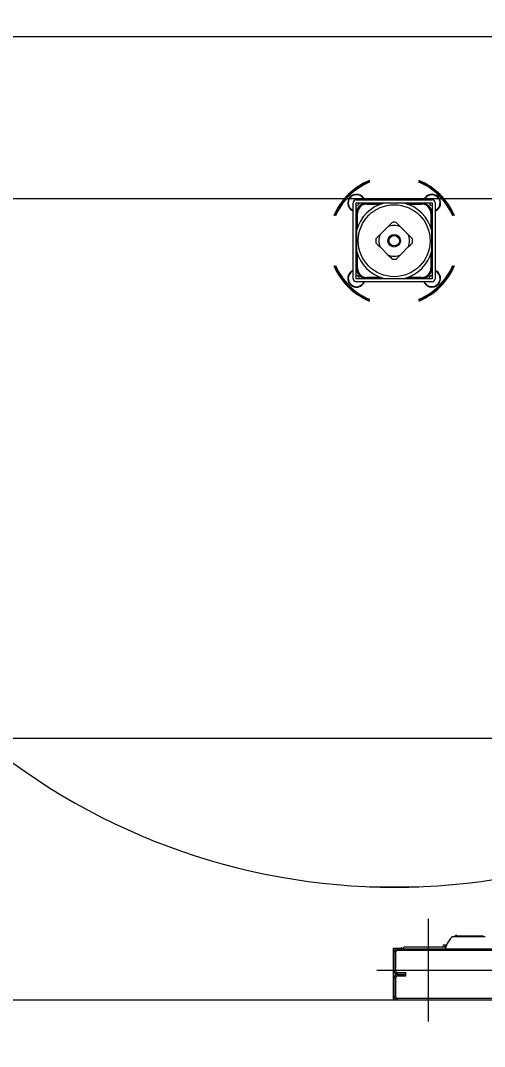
# Model space of a CAD drawing. Extents: x -264205 to -263659, y -1242401 to -1241986.
# Drawn here: x -263831.661 to -263831.231, y -1242088.242 to -1242087.293 of the extents above; entities that cross this region are included whole.
import ezdxf

# ---------------------------------------------------------------- set-up
doc = ezdxf.new("R2010")
doc.units = 0
for name, color, linetype in [('HESCON_OSI_STAVBY_KFA', 7, 'Continuous'), ('PROJEKT_OBRUBNIKY_KOMUNIKACIE', 7, 'Continuous'), ('SITUACIA_DSP_2D', 7, 'Continuous')]:
    doc.layers.add(name, color=color, linetype=linetype)

msp = doc.modelspace()

# ---------------------------------------------------------------- linework, layer by layer
at = {"layer": 'HESCON_OSI_STAVBY_KFA'}
msp.add_line((-263792.65279, -1242087.95724), (-263911.52279, -1242087.95724), dxfattribs=at)
at = {"layer": 'PROJEKT_OBRUBNIKY_KOMUNIKACIE'}
msp.add_lwpolyline([(-263794.89278, -1242227.38224), (-263808.96776, -1242241.45725), (-263894.96779, -1242241.45725), (-263909.04274, -1242227.38224), (-263909.04274, -1242196.33267), (-263914.14281, -1242196.33267), (-263914.14281, -1242132.43268), (-263909.04274, -1242132.43268), (-263909.04274, -1242101.38224), (-263894.96779, -1242087.30722), (-263808.96776, -1242087.30722), (-263794.89278, -1242101.38224), (-263794.89278, -1242227.38224)], dxfattribs=at)
at = {"layer": 'SITUACIA_DSP_2D'}
for p, q in [((-263894.96779, -1242087.30724), (-263808.96779, -1242087.30724)), ((-263894.58094, -1242087.45724), (-263809.35464, -1242087.45724)), ((-263831.35274, -1242087.53158), (-263831.35274, -1242087.46128)), ((-263831.34989, -1242087.45843), (-263831.27959, -1242087.45843)), ((-263831.34989, -1242087.53158), (-263831.34989, -1242087.46128)), ((-263831.34989, -1242087.46128), (-263831.27959, -1242087.46128)), ((-263831.34732, -1242087.4629), (-263831.34729, -1242087.46128)), ((-263831.3429, -1242087.4571), (-263831.34396, -1242087.45579)), ((-263831.3422, -1242087.45843), (-263831.3429, -1242087.4571)), ((-263831.34207, -1242087.46128), (-263831.34207, -1242087.46171)), ((-263831.3416, -1242087.46163), (-263831.3416, -1242087.46128)), ((-263831.34015, -1242087.46152), (-263831.34015, -1242087.46247)), ((-263831.32427, -1242087.46152), (-263831.34015, -1242087.46152)), ((-263831.3184, -1242087.46152), (-263831.32411, -1242087.46152)), ((-263831.31307, -1242087.46152), (-263831.3184, -1242087.46152)), ((-263831.30788, -1242087.46152), (-263831.31307, -1242087.46152)), ((-263831.30537, -1242087.46152), (-263831.30788, -1242087.46152)), ((-263831.28933, -1242087.46152), (-263831.30521, -1242087.46152)), ((-263831.28933, -1242087.46247), (-263831.28933, -1242087.46152)), ((-263831.28788, -1242087.46128), (-263831.28788, -1242087.46163)), ((-263831.28741, -1242087.46158), (-263831.28741, -1242087.46128)), ((-263831.28741, -1242087.46171), (-263831.28741, -1242087.46158)), ((-263831.28242, -1242087.46128), (-263831.28156, -1242087.46361)), ((-263831.27959, -1242087.46128), (-263831.27959, -1242087.53158)), ((-263831.27674, -1242087.46128), (-263831.27674, -1242087.53158)), ((-263831.34989, -1242087.46413), (-263831.34971, -1242087.46424)), ((-263831.34951, -1242087.4691), (-263831.34989, -1242087.46909)), ((-263831.34989, -1242087.46957), (-263831.34954, -1242087.46957)), ((-263831.34971, -1242087.46424), (-263831.34732, -1242087.4629)), ((-263831.34965, -1242087.47102), (-263831.34965, -1242087.48689)), ((-263831.34965, -1242087.47102), (-263831.3487, -1242087.47102)), ((-263831.34946, -1242087.46909), (-263831.34951, -1242087.4691)), ((-263831.3487, -1242087.48405), (-263831.3487, -1242087.47102)), ((-263831.34015, -1242087.46247), (-263831.32712, -1242087.46247)), ((-263831.30236, -1242087.46247), (-263831.28933, -1242087.46247)), ((-263831.28156, -1242087.46361), (-263831.27959, -1242087.46394)), ((-263831.28078, -1242087.47102), (-263831.28078, -1242087.48405)), ((-263831.28078, -1242087.47102), (-263831.27983, -1242087.47102)), ((-263831.27959, -1242087.46909), (-263831.28002, -1242087.46909)), ((-263831.27994, -1242087.46957), (-263831.27959, -1242087.46957)), ((-263831.27983, -1242087.48689), (-263831.27983, -1242087.47102)), ((-263831.31654, -1242087.47942), (-263831.31847, -1242087.48135)), ((-263831.31098, -1242087.48137), (-263831.31294, -1242087.47942)), ((-263831.34965, -1242087.48706), (-263831.34965, -1242087.48957)), ((-263831.34965, -1242087.48957), (-263831.34965, -1242087.49476)), ((-263831.32053, -1242087.48341), (-263831.32776, -1242087.49064)), ((-263831.31847, -1242087.48135), (-263831.32053, -1242087.48341)), ((-263831.30895, -1242087.48341), (-263831.31098, -1242087.48137)), ((-263831.30172, -1242087.49064), (-263831.30895, -1242087.48341)), ((-263831.27983, -1242087.48957), (-263831.27983, -1242087.48706)), ((-263831.27983, -1242087.49487), (-263831.27983, -1242087.48957)), ((-263831.34965, -1242087.49476), (-263831.34965, -1242087.50009)), ((-263831.32979, -1242087.49267), (-263831.33174, -1242087.49462)), ((-263831.33174, -1242087.49823), (-263831.32982, -1242087.50016)), ((-263831.32776, -1242087.49064), (-263831.32979, -1242087.49267)), ((-263831.29966, -1242087.4927), (-263831.30172, -1242087.49064)), ((-263831.29969, -1242087.50018), (-263831.29774, -1242087.49823)), ((-263831.29774, -1242087.49462), (-263831.29966, -1242087.4927)), ((-263831.27983, -1242087.50009), (-263831.27983, -1242087.49487)), ((-263831.34965, -1242087.50009), (-263831.34965, -1242087.5058)), ((-263831.34965, -1242087.50596), (-263831.34965, -1242087.52184)), ((-263831.3487, -1242087.52184), (-263831.3487, -1242087.50881)), ((-263831.32982, -1242087.50016), (-263831.32776, -1242087.50222)), ((-263831.32776, -1242087.50222), (-263831.32053, -1242087.50945)), ((-263831.32053, -1242087.50945), (-263831.31849, -1242087.51148)), ((-263831.31101, -1242087.5115), (-263831.30895, -1242087.50945)), ((-263831.30895, -1242087.50945), (-263831.30172, -1242087.50222)), ((-263831.30172, -1242087.50222), (-263831.29969, -1242087.50018)), ((-263831.28078, -1242087.50881), (-263831.28078, -1242087.52184)), ((-263831.27983, -1242087.5058), (-263831.27983, -1242087.50009)), ((-263831.27983, -1242087.52184), (-263831.27983, -1242087.50596)), ((-263831.31849, -1242087.51148), (-263831.31654, -1242087.51343)), ((-263831.31294, -1242087.51343), (-263831.31101, -1242087.5115)), ((-263831.34954, -1242087.52329), (-263831.34989, -1242087.52329)), ((-263831.34989, -1242087.52376), (-263831.34946, -1242087.52376)), ((-263831.34965, -1242087.52184), (-263831.3487, -1242087.52184)), ((-263831.28078, -1242087.52184), (-263831.27983, -1242087.52184)), ((-263831.28002, -1242087.52376), (-263831.27959, -1242087.52376)), ((-263831.27959, -1242087.52329), (-263831.27994, -1242087.52329)), ((-263831.27541, -1242087.52459), (-263831.27674, -1242087.52389)), ((-263831.2741, -1242087.52565), (-263831.27541, -1242087.52459)), ((-263831.3494, -1242087.52863), (-263831.34989, -1242087.52885)), ((-263831.27959, -1242087.53158), (-263831.34989, -1242087.53158)), ((-263831.27959, -1242087.53443), (-263831.34989, -1242087.53443)), ((-263831.34717, -1242087.53023), (-263831.3494, -1242087.52863)), ((-263831.34731, -1242087.53158), (-263831.34717, -1242087.53023)), ((-263831.34207, -1242087.53114), (-263831.34207, -1242087.53158)), ((-263831.3416, -1242087.53158), (-263831.3416, -1242087.53123)), ((-263831.32712, -1242087.53039), (-263831.34015, -1242087.53039)), ((-263831.34015, -1242087.53134), (-263831.34015, -1242087.53039)), ((-263831.34015, -1242087.53134), (-263831.32427, -1242087.53134)), ((-263831.32411, -1242087.53134), (-263831.3184, -1242087.53134)), ((-263831.3184, -1242087.53134), (-263831.31318, -1242087.53134)), ((-263831.31318, -1242087.53134), (-263831.30788, -1242087.53134)), ((-263831.30788, -1242087.53134), (-263831.30537, -1242087.53134)), ((-263831.30521, -1242087.53134), (-263831.28933, -1242087.53134)), ((-263831.28933, -1242087.53039), (-263831.30236, -1242087.53039)), ((-263831.28933, -1242087.53039), (-263831.28933, -1242087.53134)), ((-263831.28788, -1242087.53123), (-263831.28788, -1242087.53158)), ((-263831.28741, -1242087.53158), (-263831.28741, -1242087.53114)), ((-263831.28623, -1242087.53542), (-263831.28676, -1242087.53443)), ((-263831.27992, -1242087.52862), (-263831.28224, -1242087.53008)), ((-263831.28224, -1242087.53008), (-263831.28218, -1242087.53158)), ((-263831.27959, -1242087.52879), (-263831.27992, -1242087.52862)), ((-263831.2918, -1242088.09493), (-263831.33768, -1242088.09493)), ((-263831.28339, -1242088.12438), (-263831.28339, -1242088.21938)), ((-263831.26031, -1242088.14053), (-263831.23048, -1242088.14053)), ((-263831.25916, -1242088.14053), (-263831.25882, -1242088.14034)), ((-263831.25882, -1242088.14034), (-263831.25818, -1242088.14021)), ((-263831.23358, -1242088.14021), (-263831.25818, -1242088.14021)), ((-263831.25755, -1242088.13987), (-263831.25765, -1242088.14021)), ((-263831.25727, -1242088.13909), (-263831.25755, -1242088.13987)), ((-263831.23261, -1242088.14021), (-263831.23358, -1242088.14021)), ((-263831.23261, -1242088.14021), (-263831.23196, -1242088.14034)), ((-263831.23196, -1242088.14034), (-263831.23163, -1242088.14053)), ((-263831.31521, -1242088.15145), (-263831.30762, -1242088.15145)), ((-263831.31521, -1242088.19943), (-263831.31521, -1242088.15145)), ((-263831.31474, -1242088.15478), (-263831.31332, -1242088.15478)), ((-263831.31474, -1242088.17283), (-263831.31474, -1242088.15478)), ((-263831.31332, -1242088.17283), (-263831.31332, -1242088.15478)), ((-263831.31189, -1242088.15335), (-263831.31189, -1242088.15193)), ((-263831.31189, -1242088.15193), (-263831.22259, -1242088.15193)), ((-263831.31189, -1242088.15335), (-263831.22259, -1242088.15335)), ((-263831.30762, -1242088.15193), (-263831.30762, -1242088.1505)), ((-263831.30572, -1242088.15193), (-263831.30572, -1242088.1505)), ((-263831.26691, -1242088.1505), (-263831.30572, -1242088.1505)), ((-263831.26689, -1242088.15041), (-263831.26985, -1242088.15041)), ((-263831.26855, -1242088.1486), (-263831.26978, -1242088.1486)), ((-263831.26856, -1242088.14901), (-263831.26857, -1242088.14946)), ((-263831.26857, -1242088.14946), (-263831.26787, -1242088.14946)), ((-263831.26855, -1242088.1486), (-263831.26856, -1242088.14901)), ((-263831.26855, -1242088.1486), (-263831.26785, -1242088.1486)), ((-263831.26787, -1242088.14946), (-263831.26786, -1242088.14901)), ((-263831.26786, -1242088.14901), (-263831.26785, -1242088.1486)), ((-263831.26629, -1242088.1486), (-263831.26785, -1242088.1486)), ((-263831.33089, -1242088.17188), (-263830.96774, -1242088.17188)), ((-263831.31332, -1242088.17283), (-263831.31474, -1242088.17283)), ((-263831.31189, -1242088.17568), (-263831.31189, -1242088.17425)), ((-263831.30382, -1242088.17425), (-263831.31189, -1242088.17425)), ((-263831.30382, -1242088.17568), (-263831.30382, -1242088.17425)), ((-263831.31474, -1242088.17853), (-263831.31332, -1242088.17853)), ((-263831.31474, -1242088.19658), (-263831.31474, -1242088.17853)), ((-263831.31332, -1242088.19658), (-263831.31332, -1242088.17853)), ((-263831.31189, -1242088.1771), (-263831.31189, -1242088.17568)), ((-263831.31189, -1242088.17568), (-263831.30382, -1242088.17568)), ((-263831.30382, -1242088.17568), (-263831.31189, -1242088.17568)), ((-263831.31189, -1242088.1771), (-263831.30382, -1242088.1771)), ((-263831.30382, -1242088.1771), (-263831.30382, -1242088.17568)), ((-263831.31521, -1242088.19943), (-263831.82937, -1242088.19943)), ((-263831.31189, -1242088.19943), (-263831.31521, -1242088.19943)), ((-263831.31332, -1242088.19658), (-263831.31474, -1242088.19658)), ((-263831.31189, -1242088.19943), (-263831.31189, -1242088.198)), ((-263831.22259, -1242088.198), (-263831.31189, -1242088.198)), ((-263831.22259, -1242088.19943), (-263831.31189, -1242088.19943))]:
    msp.add_line(p, q, dxfattribs=at)
for radius in [0.0333, 0.0058, 0.00485]:
    msp.add_circle((-263831.31474, -1242087.49643), radius, dxfattribs=at)
for centre, radius, start, end in [((-263831.31474, -1242087.49643), 0.5985, 54.56502, 305.43498), ((-263831.31474, -1242087.49643), 0.06033, 112.35319, 157.6468), ((-263831.31474, -1242087.49643), 0.05938, 112.73067, 157.26932), ((-263831.31474, -1242087.49643), 0.0589, 112.92441, 157.0756), ((-263831.31474, -1242087.49643), 0.06033, 22.3532, 67.64681), ((-263831.31474, -1242087.49643), 0.05938, 45.00001, 67.26933), ((-263831.31474, -1242087.49643), 0.0589, 45.00001, 67.07559), ((-263831.34967, -1242087.4615), 0.00807, 45.00001, 247.66306), ((-263831.34967, -1242087.4615), 0.0076, 23.81633, 209.14976), ((-263831.34989, -1242087.46128), 0.00285, 90, 180), ((-263831.31474, -1242087.49643), 0.03615, 105.02023, 164.97979), ((-263831.34015, -1242087.47102), 0.0095, 90, 180), ((-263831.31474, -1242087.49643), 0.03615, 15.02021, 74.97977), ((-263831.28933, -1242087.47102), 0.0095, 0, 90), ((-263831.27981, -1242087.4615), 0.00807, 45.00001, 157.66306), ((-263831.27981, -1242087.4615), 0.0076, 293.81631, 156.18367), ((-263831.27959, -1242087.46128), 0.00285, 0, 90), ((-263831.27981, -1242087.4615), 0.00807, 292.33694, 45.00001), ((-263831.31474, -1242087.49643), 0.0589, 22.9244, 45.00001), ((-263831.31474, -1242087.49643), 0.05938, 22.73068, 45.00001), ((-263831.34967, -1242087.4615), 0.0076, 209.14976, 246.18369), ((-263831.34015, -1242087.47102), 0.00855, 90, 180), ((-263831.28933, -1242087.47102), 0.00855, 0, 90), ((-263831.31474, -1242087.49643), 0.0171, 83.94245, 96.05755), ((-263831.31474, -1242087.49643), 0.01425, 66.03949, 113.96051), ((-263831.31474, -1242087.49643), 0.0171, 173.94245, 186.05755), ((-263831.31474, -1242087.49643), 0.01425, 156.03947, 203.96053), ((-263831.31474, -1242087.49643), 0.01425, 336.03947, 23.96053), ((-263831.31474, -1242087.49643), 0.0171, 353.94245, 6.05755), ((-263831.31474, -1242087.49643), 0.03615, 195.02021, 254.97977), ((-263831.31474, -1242087.49643), 0.01425, 246.03949, 293.96051), ((-263831.31474, -1242087.49643), 0.03615, 285.02023, 344.97979), ((-263831.31474, -1242087.49643), 0.0171, 263.94245, 276.05755), ((-263831.31474, -1242087.49643), 0.06033, 202.3532, 247.64681), ((-263831.31474, -1242087.49643), 0.05938, 202.73068, 247.26933), ((-263831.31474, -1242087.49643), 0.0589, 202.9244, 247.07559), ((-263831.34967, -1242087.53136), 0.00807, 112.33694, 337.66306), ((-263831.34967, -1242087.53136), 0.0076, 144.35446, 336.18367), ((-263831.34967, -1242087.53136), 0.0076, 113.81631, 144.35446), ((-263831.34015, -1242087.52184), 0.0095, 180, 270), ((-263831.34015, -1242087.52184), 0.00855, 180, 270), ((-263831.31474, -1242087.49643), 0.06033, 292.35319, 337.6468), ((-263831.31474, -1242087.49643), 0.0589, 292.92441, 337.0756), ((-263831.31474, -1242087.49643), 0.05938, 292.73067, 337.26932), ((-263831.28933, -1242087.52184), 0.00855, 270, 0), ((-263831.28933, -1242087.52184), 0.0095, 270, 0), ((-263831.27981, -1242087.53136), 0.00807, 202.33694, 45.00001), ((-263831.27981, -1242087.53136), 0.0076, 212.31925, 66.18369), ((-263831.34989, -1242087.53158), 0.00285, 180, 270), ((-263831.27959, -1242087.53158), 0.00285, 270, 0), ((-263831.24858, -1242088.15547), 0.019, 128.12879, 169.24413), ((-263831.31189, -1242088.15478), 0.00285, 90, 180), ((-263831.31189, -1242088.15478), 0.00142, 90, 180), ((-263831.26976, -1242088.15041), 0.000095, 180, 270), ((-263831.31189, -1242088.17283), 0.00285, 180, 270), ((-263831.31189, -1242088.17283), 0.00143, 180, 270), ((-263831.31189, -1242088.17853), 0.00285, 90, 180), ((-263831.31189, -1242088.17853), 0.00143, 90, 180), ((-263831.31189, -1242088.19658), 0.00285, 180, 270), ((-263831.31189, -1242088.19658), 0.00143, 180, 270)]:
    msp.add_arc(centre, radius, start, end, dxfattribs=at)

doc.saveas('drawing.dxf')
